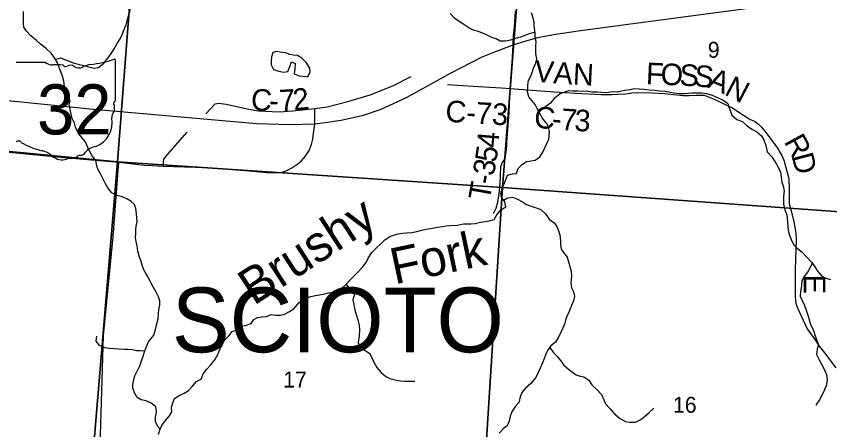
# Model space of a CAD drawing. Extents: x 1715311 to 2083412, y 146837 to 553079.
# Drawn here: x 1891327 to 1902630, y 363016 to 368758 of the extents above; entities that cross this region are included whole.
import ezdxf

# ---------------------------------------------------------------- set-up
doc = ezdxf.new("R2010")
doc.units = 0
for name, color, linetype in [('GM_X_County_Road', 7, 'Continuous'), ('GM_X_County_Road_Text', 7, 'Continuous'), ('GM_X_Minor_Lake', 7, 'Continuous'), ('GM_X_Minor_River', 7, 'Continuous'), ('GM_X_Minor_River_Text', 7, 'Continuous'), ('GM_X_Section', 7, 'Continuous'), ('GM_X_Section_Text', 7, 'Continuous'), ('GM_X_State_Location', 7, 'Continuous'), ('GM_X_State_Route', 7, 'Continuous'), ('GM_X_State_Shield', 7, 'Continuous'), ('GM_X_Township_Road', 7, 'Continuous'), ('GM_X_Township_Road_Text', 7, 'Continuous'), ('GM_X_Township_Text', 7, 'Continuous')]:
    doc.layers.add(name, color=color, linetype=linetype)

msp = doc.modelspace()

# ---------------------------------------------------------------- linework, layer by layer
at = {"layer": 'GM_X_County_Road'}
for points in [[(1898213, 368059), (1898223, 368190), (1898232, 368362), (1898238, 368495), (1898250, 368606), (1898266, 368829)], [(1898192, 367757), (1898206, 367951), (1898213, 368059)], [(1895475, 367478), (1895649, 367500), (1895935, 367576), (1896245, 367665), (1896560, 367791), (1896814, 367920)], [(1897318, 367810), (1897676, 367786), (1898065, 367764)], [(1898065, 367764), (1898192, 367757), (1898802, 367710), (1899096, 367688), (1899456, 367670), (1899603, 367670), (1899675, 367676), (1899794, 367683), (1899882, 367697), (1899965, 367701), (1900162, 367693), (1900334, 367687), (1900595, 367659), (1900678, 367659), (1900773, 367663), (1900843, 367664), (1900886, 367661), (1900954, 367637), (1901024, 367608), (1901179, 367535), (1901279, 367485), (1901368, 367428), (1901509, 367335), (1901539, 367318), (1901583, 367300), (1901642, 367260), (1901682, 367220), (1901729, 367164), (1901831, 367029), (1901904, 366926), (1901966, 366824), (1901994, 366761), (1902030, 366627), (1902062, 366503), (1902066, 366354), (1902067, 366156), (1902090, 366072), (1902126, 365927), (1902147, 365827), (1902159, 365748), (1902165, 365654), (1902151, 365240), (1902148, 365084), (1902151, 364867), (1902161, 364771), (1902184, 364708), (1902231, 364597), (1902316, 364418), (1902412, 364284), (1902482, 364177), (1902557, 364083), (1902715, 363876)], [(1893215, 366686), (1893367, 366678), (1893960, 366659), (1894564, 366610), (1894802, 366588), (1894960, 366587), (1895020, 366593), (1895077, 366613), (1895154, 366655), (1895227, 366700), (1895286, 366748), (1895341, 366811), (1895395, 366896), (1895428, 366975), (1895450, 367053), (1895457, 367130), (1895478, 367264), (1895475, 367478)], [(1893959, 367404), (1894093, 367542), (1894137, 367551), (1894246, 367537), (1894558, 367468), (1894693, 367446), (1894982, 367433), (1895172, 367444), (1895475, 367478)], [(1887985, 367175), (1888189, 367164), (1892046, 366794), (1892758, 366733), (1893105, 366692), (1893215, 366686)], [(1893367, 366678), (1893372, 366735), (1893379, 366773), (1893433, 366842), (1893704, 367148)], [(1894319, 359184), (1892385, 359291), (1892389, 359414), (1892540, 364326), (1892675, 365694), (1892746, 366675), (1892758, 366733)]]:
    msp.add_lwpolyline(points, dxfattribs=at)
at = {"layer": 'GM_X_Minor_Lake'}
for points in [[(1894890, 368257), (1894875, 368193), (1894871, 368137), (1894869, 368085), (1894902, 368021), (1894974, 367995), (1895040, 367982), (1895102, 367992), (1895128, 368062), (1895151, 368126), (1895202, 368103), (1895200, 368027), (1895187, 367957), (1895257, 367931), (1895309, 367926), (1895357, 367921)], [(1895357, 367921), (1895379, 367918), (1895411, 367988), (1895408, 368038), (1895354, 368114), (1895297, 368177), (1895233, 368215), (1895181, 368219), (1895129, 368228), (1895066, 368252), (1894994, 368259), (1894942, 368269), (1894890, 368257)]]:
    msp.add_lwpolyline(points, dxfattribs=at)
at = {"layer": 'GM_X_Minor_River'}
for points in [[(1893237, 364330), (1893263, 364410), (1893282, 364490), (1893300, 364558), (1893303, 364628), (1893309, 364684), (1893320, 364744), (1893324, 364806), (1893304, 364860), (1893269, 364926), (1893235, 364990), (1893204, 365053), (1893172, 365107), (1893135, 365171), (1893101, 365237), (1893076, 365302), (1893062, 365354), (1893036, 365426), (1893017, 365498), (1893005, 365568), (1892992, 365630), (1892986, 365684), (1892989, 365736), (1892989, 365792), (1892995, 365844), (1893006, 365902), (1893002, 365952), (1892998, 366017), (1892987, 366089), (1892969, 366145), (1892918, 366191), (1892862, 366222), (1892788, 366256), (1892718, 366270), (1892655, 366305), (1892601, 366375), (1892562, 366442), (1892528, 366506), (1892501, 366560), (1892457, 366646), (1892440, 366705), (1892432, 366757), (1892380, 366819), (1892347, 366887), (1892323, 366937), (1892288, 367014), (1892230, 367086), (1892185, 367150), (1892149, 367217), (1892136, 367273), (1892102, 367337), (1892089, 367399), (1892075, 367467), (1892062, 367530), (1892074, 367585), (1892038, 367654), (1892019, 367718), (1891999, 367784), (1891988, 367858), (1891968, 367928), (1891951, 367978), (1891925, 368049), (1891902, 368113), (1891870, 368167), (1891817, 368239), (1891745, 368310), (1891666, 368373), (1891610, 368423), (1891531, 368488), (1891463, 368556), (1891432, 368608), (1891426, 368664), (1891428, 368716), (1891429, 368824)], [(1891873, 368163), (1891946, 368179), (1891998, 368160), (1892063, 368136), (1892117, 368113), (1892189, 368091), (1892265, 368076), (1892335, 368054), (1892408, 368037), (1892472, 368049), (1892545, 368105), (1892605, 368182), (1892655, 368256), (1892688, 368308), (1892730, 368380), (1892770, 368447), (1892805, 368515), (1892833, 368589), (1892854, 368641), (1892870, 368693), (1892882, 368751), (1892915, 368855)], [(1897459, 365859), (1897540, 365877), (1897592, 365875), (1897648, 365876), (1897704, 365880), (1897778, 365897), (1897842, 365909), (1897896, 365917), (1897966, 365936), (1898005, 366002), (1898059, 366070), (1898131, 366113), (1898118, 366179), (1898068, 366246), (1898061, 366298), (1898079, 366366), (1898102, 366422), (1898124, 366476), (1898152, 366550), (1898221, 366571), (1898276, 366575), (1898299, 366643), (1898355, 366700), (1898407, 366736), (1898475, 366752), (1898539, 366759), (1898600, 366805), (1898646, 366871), (1898672, 366929), (1898693, 366981), (1898729, 367052), (1898734, 367106), (1898736, 367160), (1898715, 367249), (1898667, 367305), (1898629, 367359), (1898598, 367424), (1898564, 367476), (1898535, 367532), (1898491, 367589), (1898450, 367641), (1898432, 367709), (1898435, 367777), (1898441, 367857), (1898475, 367925), (1898498, 367989), (1898512, 368041), (1898543, 368093), (1898561, 368165), (1898546, 368235), (1898546, 368289), (1898548, 368341), (1898551, 368407), (1898539, 368457), (1898537, 368514), (1898534, 368564), (1898524, 368626), (1898523, 368676), (1898507, 368748), (1898484, 368808)], [(1897467, 368695), (1897421, 368729), (1897358, 368795)], [(1898536, 368537), (1898438, 368508), (1898383, 368487), (1898333, 368467), (1898261, 368449), (1898193, 368426), (1898123, 368414), (1898051, 368413), (1897996, 368443), (1897934, 368463), (1897860, 368500), (1897806, 368524), (1897748, 368547), (1897679, 368567), (1897615, 368600), (1897545, 368642), (1897467, 368695)], [(1898593, 367431), (1898636, 367468), (1898705, 367525), (1898763, 367565), (1898817, 367631), (1898883, 367686), (1898939, 367702), (1899006, 367729), (1899060, 367725), (1899131, 367721), (1899201, 367716), (1899253, 367722), (1899325, 367711), (1899401, 367711), (1899459, 367706), (1899533, 367700), (1899607, 367713), (1899677, 367711), (1899735, 367725), (1899787, 367732), (1899855, 367742), (1899915, 367757), (1899981, 367749), (1900053, 367746), (1900123, 367738), (1900196, 367731), (1900264, 367723), (1900344, 367720), (1900416, 367706), (1900468, 367694), (1900538, 367685), (1900606, 367685), (1900664, 367690), (1900716, 367696), (1900782, 367693), (1900853, 367693), (1900919, 367685), (1900995, 367664), (1901079, 367627), (1901148, 367595), (1901214, 367548), (1901230, 367494), (1901249, 367440), (1901271, 367384), (1901340, 367325), (1901420, 367299), (1901484, 367236), (1901549, 367188), (1901617, 367155), (1901683, 367099), (1901716, 367040), (1901740, 366964), (1901763, 366874), (1901824, 366807), (1901860, 366755), (1901890, 366703), (1901917, 366651), (1901945, 366592), (1901954, 366526), (1901966, 366456), (1901981, 366402), (1901997, 366330), (1901989, 366262), (1901986, 366212), (1901986, 366149), (1902007, 366071), (1902035, 366001), (1902040, 365949), (1902044, 365897), (1902046, 365833), (1902057, 365764), (1902075, 365704), (1902104, 365634), (1902132, 365584), (1902181, 365533), (1902245, 365483), (1902312, 365414), (1902376, 365344), (1902423, 365279), (1902465, 365215), (1902520, 365147), (1902578, 365122), (1902642, 365102)], [(1898098, 366206), (1898154, 366235), (1898224, 366245), (1898292, 366216), (1898362, 366182), (1898417, 366145), (1898495, 366115), (1898551, 366098), (1898615, 366076), (1898680, 366013), (1898730, 365941), (1898799, 365890), (1898837, 365840), (1898859, 365790), (1898882, 365724), (1898891, 365640), (1898887, 365590), (1898899, 365525), (1898932, 365475), (1898980, 365413), (1899001, 365346), (1899021, 365284), (1899038, 365216), (1899042, 365154), (1899038, 365104), (1899031, 365054), (1899043, 364988), (1899070, 364929), (1899086, 364873), (1899068, 364807), (1899041, 364743), (1899007, 364650), (1898976, 364590), (1898958, 364538), (1898946, 364484), (1898917, 364418), (1898866, 364312)], [(1894287, 364326), (1894328, 364381), (1894396, 364408), (1894452, 364460), (1894514, 364462), (1894592, 364493), (1894626, 364545), (1894680, 364575), (1894740, 364586), (1894804, 364590), (1894870, 364615), (1894930, 364607), (1894996, 364605), (1895050, 364618), (1895114, 364652), (1895182, 364697), (1895255, 364777), (1895313, 364827), (1895365, 364848), (1895419, 364868), (1895483, 364882), (1895539, 364891), (1895615, 364905), (1895667, 364916), (1895733, 364928), (1895785, 364936), (1895835, 364967), (1895905, 365033), (1895964, 365095), (1896020, 365148), (1896076, 365208), (1896135, 365269), (1896187, 365339), (1896217, 365397), (1896266, 365477), (1896328, 365536), (1896398, 365602), (1896447, 365654), (1896507, 365697), (1896583, 365723), (1896635, 365736), (1896693, 365744), (1896749, 365752), (1896823, 365755), (1896895, 365771), (1896961, 365788), (1897021, 365800), (1897111, 365815), (1897181, 365829), (1897249, 365838), (1897301, 365848), (1897352, 365852), (1897459, 365859)], [(1902386, 365331), (1902363, 365278), (1902321, 365202), (1902275, 365144), (1902244, 365082), (1902240, 365014), (1902225, 364934), (1902221, 364872), (1902246, 364810), (1902280, 364742), (1902299, 364690), (1902317, 364635), (1902335, 364577), (1902348, 364527), (1902364, 364477), (1902401, 364410), (1902434, 364305)], [(1895910, 365037), (1895951, 364977), (1896005, 364954), (1896026, 364898), (1896002, 364822), (1896017, 364754), (1896031, 364682), (1896052, 364616), (1896072, 364540), (1896093, 364469), (1896097, 364403), (1896093, 364320)], [(1893113, 364108), (1893054, 364110), (1892998, 364112), (1892944, 364124), (1892882, 364132), (1892820, 364132), (1892750, 364135), (1892692, 364139), (1892624, 364143), (1892556, 364153), (1892484, 364186), (1892439, 364246), (1892445, 364317)], [(1893326, 363024), (1893288, 363064), (1893264, 363128), (1893264, 363192), (1893278, 363260), (1893267, 363332), (1893203, 363386), (1893133, 363415), (1893065, 363429), (1893007, 363465), (1892972, 363529), (1892946, 363592), (1892946, 363644), (1892954, 363694), (1892974, 363762), (1893011, 363838), (1893045, 363905), (1893069, 363971), (1893085, 364025), (1893109, 364097), (1893136, 364171), (1893166, 364235), (1893237, 364330)], [(1893303, 362956), (1893326, 363024), (1893352, 363076), (1893400, 363143), (1893456, 363207), (1893490, 363265), (1893486, 363325), (1893501, 363391), (1893527, 363451), (1893599, 363495), (1893659, 363523), (1893719, 363561), (1893777, 363621), (1893833, 363684), (1893898, 363720), (1893924, 363794), (1893974, 363858), (1894028, 363914), (1894086, 363986), (1894129, 364060), (1894157, 364136), (1894195, 364198), (1894219, 364260), (1894287, 364326)], [(1896093, 364320), (1896078, 364225), (1896105, 364157), (1896175, 364117), (1896239, 364076), (1896269, 364014), (1896302, 363944), (1896336, 363878), (1896396, 363812), (1896464, 363753), (1896516, 363729), (1896593, 363707), (1896661, 363697), (1896727, 363692), (1896805, 363688), (1896865, 363690)], [(1898866, 364312), (1898819, 364230), (1898755, 364180), (1898707, 364116), (1898685, 364064), (1898665, 364012), (1898640, 363944), (1898606, 363873), (1898574, 363797), (1898544, 363737), (1898476, 363659), (1898405, 363591), (1898353, 363531), (1898325, 363453), (1898315, 363399), (1898265, 363343), (1898219, 363274), (1898190, 363202), (1898174, 363136), (1898150, 363072), (1898092, 363026), (1898038, 362966)], [(1902434, 364305), (1902476, 364196), (1902454, 364134), (1902446, 364060), (1902480, 363994), (1902517, 363928), (1902553, 363855), (1902587, 363785), (1902595, 363719), (1902586, 363641), (1902554, 363559), (1902524, 363499), (1902490, 363429), (1902437, 363359)], [(1898740, 364159), (1898781, 364096), (1898843, 364034), (1898896, 363972), (1898932, 363919), (1899000, 363855), (1899055, 363815), (1899109, 363777), (1899161, 363760), (1899215, 363752), (1899283, 363702), (1899326, 363638), (1899392, 363573), (1899460, 363503), (1899493, 363429), (1899515, 363375), (1899577, 363304), (1899641, 363236), (1899708, 363178), (1899792, 363129), (1899854, 363119), (1899930, 363121), (1900004, 363157), (1900054, 363196), (1900120, 363256), (1900186, 363314)]]:
    msp.add_lwpolyline(points, dxfattribs=at)
at = {"layer": 'GM_X_Section'}
for points in [[(1888381, 372506), (1893154, 372185), (1892735, 366736), (1887993, 367189), (1888316, 371670)], [(1893154, 372185), (1898508, 371845), (1898082, 366380), (1892735, 366736)], [(1904057, 371474), (1903608, 365982), (1898082, 366380), (1898508, 371845), (1900470, 371747)], [(1887993, 367189), (1892735, 366736), (1892273, 361204), (1887560, 361528), (1887894, 365911)], [(1892735, 366736), (1898082, 366380), (1897732, 360835), (1892273, 361204)], [(1898082, 366380), (1903608, 365982), (1903104, 360466), (1897732, 360835)]]:
    msp.add_lwpolyline(points, close=True, dxfattribs=at)
at = {"layer": 'GM_X_State_Route'}
msp.add_lwpolyline([(1891024, 367607), (1892352, 367471), (1894665, 367271), (1895130, 367257), (1895478, 367264), (1895621, 367282), (1895842, 367314), (1896150, 367383), (1896397, 367469), (1896749, 367630), (1897371, 367972), (1897790, 368191), (1898000, 368274), (1898232, 368362), (1898428, 368422), (1898575, 368464), (1898790, 368506), (1899167, 368562), (1903836, 369186)], dxfattribs=at)
at = {"layer": 'GM_X_State_Shield'}
for p, q in [((1892706, 367591), (1892706, 368144)), ((1891735, 368118), (1891327, 368118)), ((1892706, 367591), (1892706, 367591))]:
    msp.add_line(p, q, dxfattribs=at)
for centre, radius, start, end in [((1892210, 369558), 1476, 275.8445, 288.9065), ((1892690, 368146), 15.5, 351.8621, 97.738), ((1891832, 368240), 156, 231.6195, 271.1119), ((1891884, 367524), 562, 80.4867, 94.9883), ((1892012, 368107), 45.1, 219.7921, 297.1024), ((1892078, 367985), 93.8, 54.4667, 119.1411), ((1892199, 368153), 113, 233.8562, 294.8282), ((1892398, 367795), 297, 97.3462, 120.7689), ((1892702, 367550), 24, 107.944, 210.337), ((1892689, 367589), 16.6, 289.6038, 7.7341), ((1892550, 367481), 144, 340.033, 23.6496), ((1892293, 367289), 369, 292.3089, 8.9858), ((1892761, 367360), 105, 136.8065, 186.9296), ((1891332, 367149), 124, 267.339, 280.6039), ((1891358, 366982), 44.8, 29.7484, 93.2717), ((1891923, 367931), 1066, 240.4129, 257.1985), ((1891605, 366568), 334, 47.1842, 75.836), ((1892448, 366746), 202, 94.4031, 142.5768), ((1891966, 366977), 212, 230.7004, 286.2918), ((1892088, 366611), 174, 85.6951, 111.2099), ((1892104, 366897), 113, 268.777, 315.5493), ((1892206, 366795), 31.8, 65.7517, 132.6484), ((1892192, 366940), 119, 282.8732, 323.2771)]:
    msp.add_arc(centre, radius, start, end, dxfattribs=at)
at = {"layer": 'GM_X_Township_Road'}
msp.add_lwpolyline([(1897960, 366018), (1897997, 366093), (1898017, 366177), (1898038, 366294), (1898050, 366428), (1898060, 366669), (1898080, 366721), (1898105, 366762), (1898126, 366810), (1898142, 366946), (1898142, 367006), (1898176, 367425), (1898192, 367757)], dxfattribs=at)

# ---------------------------------------------------------------- texts
at = {"layer": 'GM_X_County_Road_Text'}
for s, rotation, p in [('V', 355.2736, (1898519, 367852)), ('A', 355.5538, (1898784, 367830)), ('N', 357.0783, (1899056, 367809)), ('F', 357.3953, (1900072, 367817)), ('O', 357.3992, (1900275, 367808)), ('S', 357.3621, (1900538, 367796)), ('S', 354.7565, (1900737, 367787)), ('A', 337.9652, (1900916, 367774)), ('N', 332.2065, (1901153, 367678)), ('C', 355.7824, (1894580, 367458)), ('7', 3.4918, (1894990, 367436)), ('2', 5.7138, (1895185, 367448)), ('-', 358.2936, (1894838, 367439)), ('C-73', 356.5728, (1897284, 367294)), ('C', 355.3268, (1898515, 367211)), ('7', 355.841, (1898887, 367181)), ('3', 356.9639, (1899077, 367167)), ('-', 355.4527, (1898762, 367191)), ('R', 298.7946, (1901987, 367017)), ('D', 284.8535, (1902098, 366819)), ('E', 269.9186, (1902270, 365169))]:
    msp.add_text(s, height=300, rotation=rotation, dxfattribs=at).set_placement(p)
at = {"layer": 'GM_X_Minor_River_Text'}
for s, rotation, p in [('Brushy', 33.0018, (1894627, 364733)), ('Fork', 11.9991, (1896584, 365033))]:
    msp.add_text(s, height=500, rotation=rotation, dxfattribs=at).set_placement(p)
at = {"layer": 'GM_X_Section_Text'}
for s, p in [('9', (1900936, 368182)), ('17', (1895036, 363602)), ('16', (1900452, 363251))]:
    msp.add_text(s, height=221, rotation=0, dxfattribs=at).set_placement(p)
at = {"layer": 'GM_X_State_Location'}
for s in ['s', 'r']:
    msp.add_text(s, height=1, dxfattribs=at).set_placement((1891994, 367501))
msp.add_text('32', height=1, rotation=0, dxfattribs=at).set_placement((1891742, 367428))
at = {"layer": 'GM_X_State_Shield'}
msp.add_text('32', height=696.1, dxfattribs=at).set_placement((1891616, 367117))
at = {"layer": 'GM_X_Township_Road_Text'}
for s, rotation, p in [('4', 85.3632, (1898024, 366920)), ('5', 81.6036, (1897995, 366717)), ('3', 80.3981, (1897963, 366530)), ('-', 80.3683, (1897943, 366409)), ('T', 79.8093, (1897903, 366186))]:
    msp.add_text(s, height=300, rotation=rotation, dxfattribs=at).set_placement(p)
at = {"layer": 'GM_X_Township_Text'}
msp.add_text('SCIOTO', height=900, rotation=0, dxfattribs=at).set_placement((1893489, 364091))

doc.saveas('drawing.dxf')
